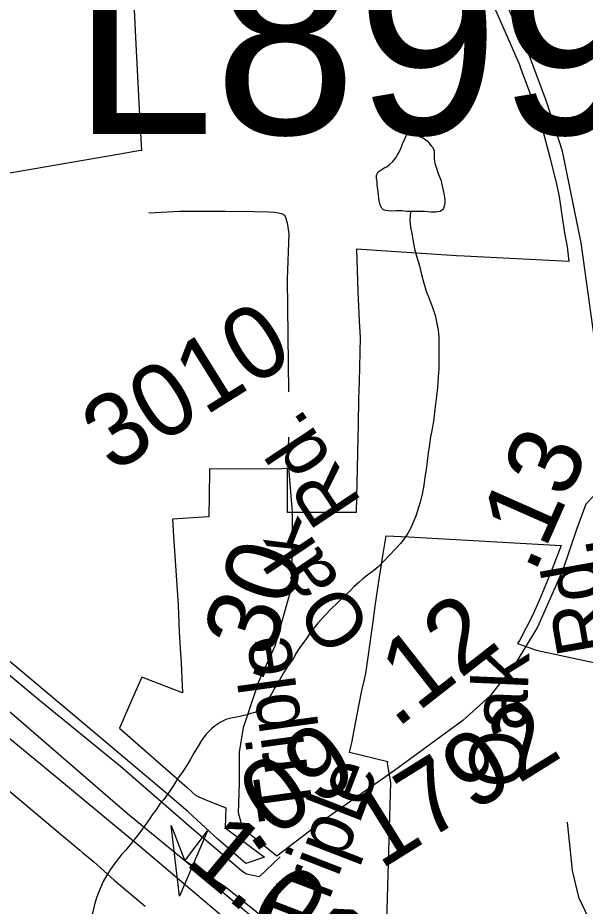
# Model space of a CAD drawing. Extents: x 2001466 to 31450019, y -30647475 to 847247.
# Drawn here: x 2052692 to 2054638, y 769731 to 772781 of the extents above; entities that cross this region are included whole.
import ezdxf

# ---------------------------------------------------------------- set-up
doc = ezdxf.new("R2010")
doc.units = 0
for name, color, linetype in [('Exist Boundary Political City Limit New', 7, 'Continuous'), ('Exist Hydrographic Misc Water Feature', 7, 'Continuous'), ('Exist Road Non-System Type 51', 7, 'Continuous'), ('Exist Road Non-System Type 51 Label', 7, 'Continuous'), ('Exist Road Primary Interstate Divided Center Attributed', 7, 'Continuous'), ('Exist Road Primary Interstate Mileage Hundredths English Label', 7, 'Continuous'), ('Exist Road Primary Interstate Ramp 1 Lane Attributed', 7, 'Continuous'), ('Exist Road Primary Interstate Structure Cantilever Sign Attributed CELL', 7, 'Continuous'), ('Exist Road Primary Interstate Structure Cantilever Sign Number Label', 7, 'Continuous'), ('Exist Road Secondary Mileage Hundredths English Label', 7, 'Continuous'), ('Exist Road Secondary Type 51 Attributed', 7, 'Continuous'), ('Exist Road Secondary Type 51 Label', 7, 'Continuous'), ('Exist Road Secondary Type 51 Number Label', 7, 'Continuous'), ('Map Preparation Boundary City Limit Buffer Line', 7, 'Continuous')]:
    doc.layers.add(name, color=color, linetype=linetype)

msp = doc.modelspace()

# ---------------------------------------------------------------- linework, layer by layer
at = {"layer": 'Exist Boundary Political City Limit New'}
for points in [[(2054223.9, 773046.7), (2054362.1, 772734), (2054413.5, 772616.4), (2054414, 772614.9), (2054414.6, 772613.4), (2054415.1, 772612), (2054415.5, 772610.5), (2054472.1, 772458.6), (2054472.8, 772457.3), (2054473.5, 772455.9), (2054475.4, 772450.3), (2054488, 772409.5), (2054502, 772358.5)], [(2052650.4, 772246.1), (2052883.2, 772285.9), (2053022.2, 772309.9), (2053112.5, 772325.6), (2053117.6, 772325.2), (2053114, 772384.8), (2053111.6, 772423.3), (2053098.2, 772690.1), (2053082.9, 772997.5)], [(2054502, 772358.5), (2054518.8, 772292.9), (2054539.2, 772210), (2054548.2, 772166.7), (2054558, 772102.9), (2054567, 772042.8), (2054575.8, 771994.4), (2054582.4, 771943.9), (2054223.1, 771962.1), (2054196.4, 771963.9), (2053854.1, 771986), (2053858.4, 771840.8), (2053862.4, 771739.6), (2053865.9, 771682.8), (2053862.2, 771532.2), (2053860.8, 771474.4), (2053859, 771382.9), (2053858.1, 771341.1), (2053855.5, 771233.6), (2053853.1, 771136.5), (2053852.2, 771082.9), (2053655.5, 771082.8), (2053617.4, 771082.9), (2053616.8, 771234.4), (2053597.2, 771232.5), (2053495, 771231.4), (2053348.9, 771232), (2053348.9, 771221.2), (2053347.4, 771067.6), (2053222.5, 771059.7), (2053225.5, 771001.7), (2053228.1, 770966.6), (2053234.2, 770883.1), (2053239.8, 770799.2), (2053242, 770764.3), (2053245.6, 770672.8), (2053247.9, 770634.6), (2053251.9, 770565.4), (2053256.9, 770464), (2053116.8, 770517.8), (2053085.5, 770444.9), (2053040.4, 770342.1), (2053272.1, 770138.6), (2053302.4, 770111.8), (2053338.9, 770095.2), (2053405, 770068.9), (2053402.9, 770000), (2053537.8, 769899.6), (2053473.9, 769877.8), (2053377.9, 769961.6), (2053335, 770000), (2053274.4, 770056.3), (2053219.5, 770103.8), (2053082, 770220), (2052850.2, 770414.8), (2052607.1, 770617.8)], [(2053955.1, 769599.2), (2053966.9, 770000), (2053971.4, 770155.7), (2053959.6, 770220.9), (2053960.8, 770227.2), (2053829.4, 770259.2), (2053838.4, 770297.4), (2053855, 770383.6), (2053872, 770472.2), (2053879.4, 770505.2), (2053885, 770530.6), (2053909.5, 770699.8), (2053918.1, 770761.1), (2053930, 770845.3), (2053944.2, 770934.4), (2053955.2, 771003.1), (2054033, 770999.1), (2054555.8, 770969.2), (2054524.5, 770889.2), (2054495.2, 770816.2), (2054480.1, 770780.1), (2054463, 770741.8), (2054452.6, 770720.1), (2054419.2, 770656.3), (2054412.1, 770643.6), (2054405.5, 770632.6), (2054463.8, 770612.9), (2054475.8, 770609.6), (2054891, 770519.3)]]:
    msp.add_lwpolyline(points, dxfattribs=at)
at = {"layer": 'Exist Hydrographic Misc Water Feature'}
for points in [[(2054038.3, 772115.5), (2054026.4, 772115.6), (2054008.6, 772117.6), (2053990.3, 772117.5), (2053970.2, 772117.3), (2053954.4, 772119.3), (2053946.2, 772121.3), (2053940.5, 772127.5), (2053934.5, 772137.3), (2053930.4, 772159.4), (2053928.6, 772173.5), (2053926.5, 772191.2), (2053924.5, 772207.4), (2053924.3, 772219.2), (2053922.2, 772229.2), (2053922.2, 772239.4), (2053924.3, 772245.1), (2053928.4, 772251.4), (2053939.9, 772259.4), (2053952.4, 772267.3), (2053958.1, 772269.2), (2053966.3, 772277.3), (2053978.2, 772287.3), (2053988.3, 772299.5), (2053994.2, 772309.6), (2054000, 772319.2), (2054007.7, 772337.5), (2054011.8, 772349.5), (2054015.7, 772357.4), (2054020, 772367.3), (2054023.9, 772375.7), (2054025.8, 772379.4), (2054032.1, 772381.3), (2054040.1, 772383.4), (2054050, 772381.5), (2054059.8, 772379.5), (2054069.9, 772373.6), (2054080.3, 772369.5), (2054088.1, 772363.5), (2054096.1, 772357.8), (2054101.9, 772351.6), (2054110.1, 772341.5), (2054115.8, 772335.7), (2054120.3, 772323.8), (2054119.9, 772311.6), (2054120.3, 772295.8), (2054122.2, 772281.7), (2054126.3, 772267.7), (2054134.1, 772245.8), (2054142.3, 772223.8), (2054146.4, 772207.8), (2054150.3, 772187.8), (2054154.4, 772171.7), (2054156.4, 772155.6), (2054156.6, 772143.8), (2054154.6, 772134), (2054152.3, 772125.8), (2054148.6, 772121.9), (2054140.4, 772115.8), (2054124.4, 772113.8), (2054108.6, 772113.7), (2054086.3, 772115.5), (2054064.3, 772115.6), (2054042.6, 772115.6), (2054038.3, 772115.5)], [(2054038.3, 772115.5), (2054036.5, 772085.7), (2054038.7, 772061.4), (2054042.8, 772039.8), (2054046.7, 772019.7), (2054052.7, 771987.5), (2054060.9, 771959.5), (2054069.1, 771929.5), (2054076.6, 771899.5), (2054084.8, 771869.5), (2054093, 771841.9), (2054103.1, 771817.6), (2054112.9, 771789.7), (2054123.2, 771759.8), (2054129.1, 771731.7), (2054133.2, 771708), (2054135.5, 771685.7), (2054135.5, 771657.7), (2054135.5, 771621.7), (2054135.7, 771597.7), (2054135.5, 771575.8), (2054133.2, 771547.7), (2054131.6, 771511.9), (2054127.7, 771481.6), (2054122, 771435.9), (2054117.7, 771395.9), (2054111.5, 771363.6), (2054107.8, 771341.9), (2054103.9, 771315.7), (2054099.8, 771287.9), (2054095.9, 771257.6), (2054092.2, 771229.8), (2054088.3, 771203.7), (2054084, 771175.9), (2054078.3, 771145.9), (2054072.1, 771117.6), (2054066.4, 771099.9), (2054058.6, 771073.9), (2054050.6, 771053.6), (2054040.1, 771029.6), (2054028.2, 771009.9), (2054018.8, 770995.5), (2054004.5, 770975.8), (2053988.5, 770959.5), (2053966.7, 770935.7), (2053944.8, 770913.5), (2053926.7, 770895.5), (2053913, 770883.4), (2053890.7, 770867.7), (2053874.7, 770855.5), (2053863, 770843.5), (2053844.9, 770827.2), (2053832.6, 770815.2), (2053808.6, 770793.3), (2053786.7, 770771.1), (2053765.2, 770751.3), (2053747.3, 770731.2), (2053720.9, 770703.2), (2053697.3, 770673.1), (2053679.3, 770647), (2053661.2, 770623), (2053645.4, 770599), (2053637.2, 770581.2), (2053619.2, 770557.1), (2053603.4, 770532.8), (2053589.6, 770506.9), (2053573.4, 770480.9), (2053561.6, 770460.8), (2053551.3, 770442.9), (2053541.9, 770428.9), (2053531.6, 770418.7), (2053517.7, 770406.6), (2053505.4, 770396.7), (2053489.4, 770392.7), (2053477.7, 770388.7), (2053463.9, 770384.8), (2053441.6, 770380.8), (2053423.8, 770376.6), (2053405.7, 770372.5), (2053385.8, 770362.5), (2053365.7, 770348.5), (2053355.9, 770340.7), (2053337.8, 770322.3), (2053321.8, 770300.4), (2053310, 770280.3), (2053295.8, 770256.5), (2053284.1, 770236.4), (2053272.2, 770216.3), (2053256, 770190.3), (2053240.2, 770170.4), (2053226.1, 770146.2), (2053214.2, 770128.1), (2053192.3, 770098.2), (2053178.5, 770082.4), (2053166.2, 770062.4), (2053154.5, 770048.3), (2053144.5, 770032), (2053134.6, 770018.1), (2053110.2, 769984.1), (2053084.6, 769952.2)], [(2053084.6, 769952.2), (2053060.8, 769922.2), (2053048.7, 769910.2), (2053022.5, 769876), (2053008.5, 769855.8), (2052996.6, 769837.8), (2052984.9, 769816), (2052974.9, 769794), (2052963, 769763.8), (2052954.8, 769737.8), (2052949.3, 769711.9), (2052939, 769675.8), (2052933.1, 769649.9), (2052926.9, 769631.7), (2052917.1, 769600), (2052907, 769575.9), (2052899.2, 769554), (2052891.4, 769526), (2052887.5, 769512), (2052887.3, 769495.8), (2052887.5, 769473.8), (2052889.4, 769450), (2052889.6, 769427.6)]]:
    msp.add_lwpolyline(points, dxfattribs=at)
at = {"layer": 'Exist Road Non-System Type 51'}
for points in [[(2053140.8, 772110.6), (2053247, 772116.4), (2053405, 772117.2), (2053502.9, 772115.2), (2053552.9, 772114.2), (2053572.9, 772113.8), (2053596.8, 772109.3), (2053606.7, 772103.1), (2053610.5, 772095), (2053616.2, 772076.9), (2053621.4, 772038.8), (2053616.2, 771882.9), (2053620.8, 771497.1)], [(2053591.7, 769901.3), (2053519.6, 769832.1), (2053476.4, 769841.6), (2053460.6, 769852), (2053393.8, 769909.3), (2053287.7, 769999.5), (2053044, 770210.5), (2052764.6, 770438.2), (2052534.5, 770630.9), (2052414.6, 770731.4)], [(2054576, 770019.7), (2054593.4, 769853.5), (2054614.6, 769762.7), (2054660.9, 769666.1), (2054745.9, 769569.6), (2054836.6, 769505.8), (2054946.6, 769471), (2055052.8, 769465.2), (2055186, 769484.6), (2055339.1, 769525.9)]]:
    msp.add_lwpolyline(points, dxfattribs=at)
at = {"layer": 'Exist Road Primary Interstate Divided Center Attributed'}
for points in [[(2051280.5, 771463.7), (2051342.7, 771408.9), (2051859.4, 770974.5), (2052148.1, 770733.1), (2052822.2, 770176.2), (2053110.3, 769937.8), (2053522.9, 769588)], [(2053264.1, 769886.9), (2053068.4, 770048.1), (2052473.4, 770561.8), (2051952.8, 771000.9)], [(2054928.7, 768486.8), (2054655.2, 768721.1), (2054425, 768919.2), (2054006.7, 769268.3), (2053264.1, 769886.9)]]:
    msp.add_lwpolyline(points, dxfattribs=at)
at = {"layer": 'Exist Road Primary Interstate Ramp 1 Lane Attributed'}
msp.add_lwpolyline([(2055223.7, 768651.3), (2055144.9, 768709), (2055062.6, 768755.2), (2054979.8, 768793.8), (2054896.2, 768821.4), (2054827.5, 768846.9), (2054603, 768933.2), (2054556.8, 768953), (2054427.5, 769012.3), (2054312.5, 769076.7), (2054256.7, 769113.9), (2054178.8, 769164.7), (2053719.8, 769542.9), (2053403.7, 769796.9), (2053264.1, 769886.9)], dxfattribs=at)
at = {"layer": 'Exist Road Primary Interstate Structure Cantilever Sign Attributed CELL'}
msp.add_lwpolyline([(2053342.9, 769990.2), (2053246.6, 769766.2), (2053218, 770008.4), (2053264.1, 769886.9)], close=True, dxfattribs=at)
at = {"layer": 'Exist Road Secondary Type 51 Attributed'}
for points in [[(2054744.6, 771160.8), (2054704.3, 771431.4), (2054624.7, 772008), (2054559.9, 772322.2), (2054505.8, 772493.2), (2054437.7, 772673.5), (2054244.8, 773099.9), (2054154.7, 773304.5), (2054117.7, 773410.8), (2054098.4, 773536.4), (2054111.3, 773716.8), (2054134.6, 774187.1), (2054164.4, 774439.9), (2054212.7, 774610.7), (2054281.9, 774787.8), (2054408.2, 775103.5), (2054491.9, 775345.1), (2054524.9, 775469.1), (2054545.8, 775641.4), (2054553.9, 775810.5), (2054582, 776334), (2054592.5, 776593.3)], [(2053580.5, 769903.6), (2053517.5, 769954.9), (2053463.5, 769998), (2053448.6, 770051.4), (2053452.6, 770153.8), (2053452.6, 770260.1), (2053466.3, 770344.8), (2053519, 770502.1), (2053574.6, 770624.5), (2053631.7, 770827.3), (2053633.6, 771083.4), (2053619.6, 771265.5), (2053621.8, 771341.4)], [(2054744.6, 771160.8), (2054707.6, 771157.6), (2054668.9, 771141.5), (2054640, 771110.9), (2054607.8, 771023.9), (2054561.1, 770885.4), (2054474.2, 770688.9), (2054398.1, 770563.3), (2054312, 770453), (2054218.7, 770369.2), (2053983.7, 770196.9), (2053749.1, 770032.6), (2053580.5, 769903.6)]]:
    msp.add_lwpolyline(points, dxfattribs=at)
at = {"layer": 'Map Preparation Boundary City Limit Buffer Line'}
for points in [[(2054223.9, 773046.7), (2054362.1, 772734), (2054413.5, 772616.4), (2054414, 772614.9), (2054414.6, 772613.4), (2054415.1, 772612), (2054415.5, 772610.5), (2054472.1, 772458.6), (2054472.8, 772457.3), (2054473.5, 772455.9), (2054475.4, 772450.3), (2054488, 772409.5), (2054502, 772358.5)], [(2052650.4, 772246.1), (2052883.2, 772285.9), (2053022.2, 772309.9), (2053112.5, 772325.6), (2053117.6, 772325.2), (2053114, 772384.8), (2053111.6, 772423.3), (2053098.2, 772690.1), (2053082.9, 772997.5)], [(2054502, 772358.5), (2054518.8, 772292.9), (2054539.2, 772210), (2054548.2, 772166.7), (2054558, 772102.9), (2054567, 772042.8), (2054575.8, 771994.4), (2054582.4, 771943.9), (2054223.1, 771962.1), (2054196.4, 771963.9), (2053854.1, 771986), (2053858.4, 771840.8), (2053862.4, 771739.6), (2053865.9, 771682.8), (2053862.2, 771532.2), (2053860.8, 771474.4), (2053859, 771382.9), (2053858.1, 771341.1), (2053855.5, 771233.6), (2053853.1, 771136.5), (2053852.2, 771082.9), (2053655.5, 771082.8), (2053617.4, 771082.9), (2053616.8, 771234.4), (2053597.2, 771232.5), (2053495, 771231.4), (2053348.9, 771232), (2053348.9, 771221.2), (2053347.4, 771067.6), (2053222.5, 771059.7), (2053225.5, 771001.7), (2053228.1, 770966.6), (2053234.2, 770883.1), (2053239.8, 770799.2), (2053242, 770764.3), (2053245.6, 770672.8), (2053247.9, 770634.6), (2053251.9, 770565.4), (2053256.9, 770464), (2053116.8, 770517.8), (2053085.5, 770444.9), (2053040.4, 770342.1), (2053272.1, 770138.6), (2053302.4, 770111.8), (2053338.9, 770095.2), (2053405, 770068.9), (2053402.9, 770000), (2053537.8, 769899.6), (2053473.9, 769877.8), (2053377.9, 769961.6), (2053335, 770000), (2053274.4, 770056.3), (2053219.5, 770103.8), (2053082, 770220), (2052850.2, 770414.8), (2052607.1, 770617.8)], [(2053955.1, 769599.2), (2053966.9, 770000), (2053971.4, 770155.7), (2053959.6, 770220.9), (2053960.8, 770227.2), (2053829.4, 770259.2), (2053838.4, 770297.4), (2053855, 770383.6), (2053872, 770472.2), (2053879.4, 770505.2), (2053885, 770530.6), (2053909.5, 770699.8), (2053918.1, 770761.1), (2053930, 770845.3), (2053944.2, 770934.4), (2053955.2, 771003.1), (2054033, 770999.1), (2054555.8, 770969.2), (2054524.5, 770889.2), (2054495.2, 770816.2), (2054480.1, 770780.1), (2054463, 770741.8), (2054452.6, 770720.1), (2054419.2, 770656.3), (2054412.1, 770643.6), (2054405.5, 770632.6), (2054463.8, 770612.9), (2054475.8, 770609.6), (2054891, 770519.3)], [(2052588.9, 770188), (2052813, 770000), (2052904.2, 769923.6), (2052914.9, 769914.6), (2052951, 769884.4), (2053022.4, 769820.8), (2053128.2, 769731.1)]]:
    msp.add_lwpolyline(points, dxfattribs=at)

# ---------------------------------------------------------------- texts
at = {"layer": 'Exist Road Non-System Type 51 Label'}
msp.add_text('Copley', height=190, rotation=324.9074, dxfattribs=at).set_placement((2052225.2, 769730.2))
at = {"layer": 'Exist Road Primary Interstate Mileage Hundredths English Label'}
msp.add_text('1.01', height=250, rotation=320.2561, dxfattribs=at).set_placement((2053259, 769879.9))
at = {"layer": 'Exist Road Primary Interstate Structure Cantilever Sign Number Label'}
msp.add_text('L899', height=656.17, dxfattribs=at).set_placement((2052877.3, 772381.1))
at = {"layer": 'Exist Road Secondary Mileage Hundredths English Label'}
for s, rotation, p in [('.13', 66.1394, (2054463, 770868.9)), ('.30', 70.7995, (2053525.4, 770488.7)), ('.12', 38.0556, (2053989.7, 770338.3)), ('.09', 35.5541, (2053494.5, 769907.7))]:
    msp.add_text(s, height=250, rotation=rotation, dxfattribs=at).set_placement(p)
at = {"layer": 'Exist Road Secondary Type 51 Label'}
for s, rotation, p in [('Rd.', 123.5921, (2053875.2, 771118)), ('Oak', 123.8731, (2053911.3, 770685.7)), ('Rd.', 99.9759, (2054732.9, 770611.3)), ('Triple', 97.8152, (2053708.1, 770041.8)), ('Oak', 87.5691, (2054427.2, 770134.6)), ('Triple', 68.8122, (2053702.2, 769603))]:
    msp.add_text(s, height=190, rotation=rotation, dxfattribs=at).set_placement(p)
at = {"layer": 'Exist Road Secondary Type 51 Number Label'}
for s, p in [('3010', (2053017.6, 771215.7)), ('1792', (2053935.2, 769855))]:
    msp.add_text(s, height=250, rotation=31.918, dxfattribs=at).set_placement(p)

doc.saveas('drawing.dxf')
